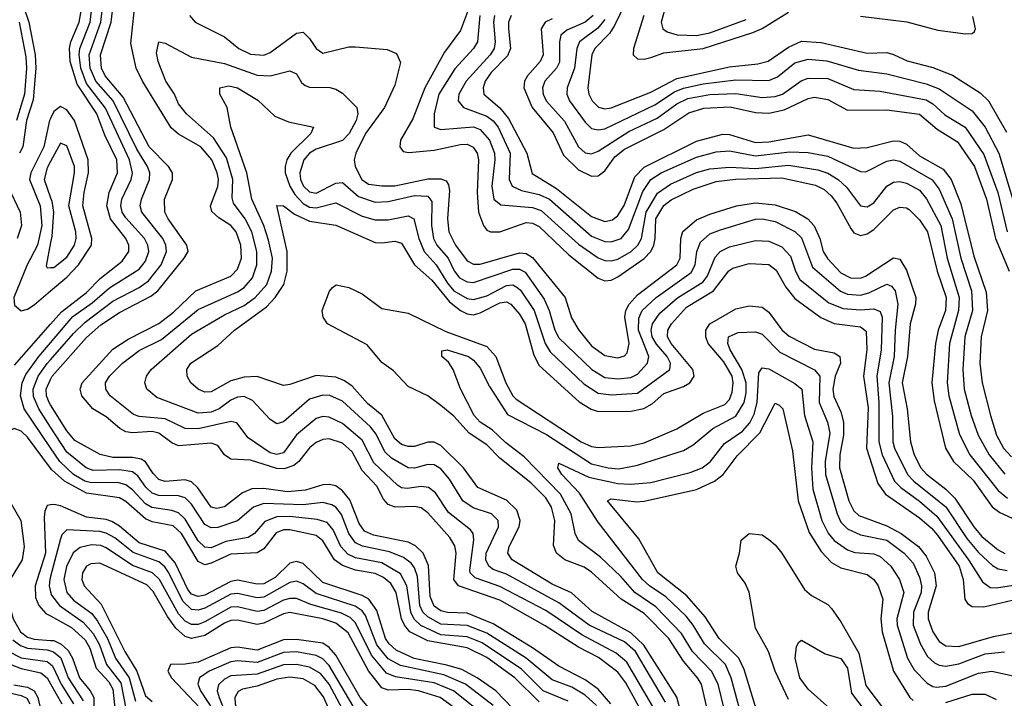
# Model space of a CAD drawing. Header units: inches. Extents: x 501365 to 657855, y 482276 to 547543.
# Tile 775 of 957: x 599906 to 602908, y 537147 to 539218. Entities that reach past the tile are written whole.
import ezdxf

# ---------------------------------------------------------------- set-up
doc = ezdxf.new("R2010")
doc.units = ezdxf.units.IN
doc.header["$MEASUREMENT"] = 0
doc.layers.add('A5593', color=7, linetype='Continuous')
doc.layers.add('A6503', color=7, linetype='Continuous')

msp = doc.modelspace()

# ---------------------------------------------------------------- linework, layer by layer
at = {"layer": 'A5593', "color": 5}
for points, elevation in [([(599900.1, 539310), (599933.9, 539210), (599953.3, 539110), (599955.6, 539070), (599947.1, 538972.9), (599927.1, 538910), (599915.7, 538830), (599905.6, 538810)], 3680), ([(599904.5, 539210), (599924.3, 539104.3), (599926.4, 539070), (599920.9, 538990), (599896.4, 538910)], 3660), ([(600000, 538916.4), (599996.9, 538910), (599979.6, 538830), (599940, 538750), (599936, 538730), (599968, 538650), (599973.5, 538590), (599960.1, 538530), (599928.6, 538470), (599888.1, 538370), (599890, 538346.7), (599910, 538329.7), (599930, 538334.2), (599950, 538347.7), (600000, 538390.1)], 3720), ([(600000, 538784.6), (599990, 538765.9), (599980.8, 538730), (600000, 538673.7)], 3740), ([(599869.6, 538710), (599907.5, 538630), (599911.9, 538590), (599898.6, 538550)], 3680), ([(600000, 538538), (599986.7, 538466.7), (599990, 538460.8), (600000, 538461.4)], 3740), ([(599890, 538163.1), (600000, 538288.6)], 3680), ([(600000, 537911.5), (599919.8, 538030), (599908.3, 538070), (599913.5, 538110), (599924.8, 538135.2), (599963.8, 538190), (600000, 538232.1)], 3660), ([(600000, 537974.9), (599964, 538030), (599947.9, 538067.9), (599947, 538090), (599962.5, 538130), (599990, 538168.7), (600000, 538180.1)], 3640), ([(600000, 538042.5), (599995.3, 538050), (599987.5, 538070), (599986.2, 538090), (600000, 538120.2)], 3620), ([(600000, 537849), (599930, 537943.8), (599910, 537962.1), (599889.4, 537970.6), (599870, 537961), (599859.9, 537930), (599861.7, 537790), (599874.6, 537750), (599909.7, 537690), (599919.4, 537610), (599913.1, 537570), (599877.2, 537510), (599867.5, 537490), (599864.2, 537470), (599885.6, 537390), (599908.6, 537350), (599930, 537333.8), (599950, 537327.1), (600000, 537323.8)], 3680), ([(600000, 537737.3), (599990, 537735.7), (599982.3, 537717.7), (599980.9, 537699.1), (599984.5, 537590), (599952.9, 537490), (599954.6, 537454.6), (599963.8, 537430), (599986.1, 537406.1), (600000, 537398.4)], 3720), ([(600000, 537518.9), (599997.7, 537510), (599995.7, 537490), (600000, 537472.2)], 3740), ([(599885.4, 537325.4), (599908.7, 537308.7), (599930, 537300), (599990, 537295.3), (600000, 537292.1)], 3660), ([(599873.2, 537290), (599910, 537270.2), (599990, 537259.8), (600000, 537251.4)], 3640), ([(599879.1, 537250), (599910, 537237.7), (599970, 537224.9), (599989.5, 537209.5), (600000, 537190.9)], 3620), ([(599888.1, 537188.1), (599930, 537181.2), (599949.8, 537169.8), (599961, 537150), (599970.5, 537110)], 3580), ([(599849.9, 537169.9), (599910, 537156.1), (599927.5, 537147.5), (599936.5, 537130)], 3560)]:
    msp.add_lwpolyline(points, dxfattribs=dict(at, elevation=elevation))
at = {"layer": 'A6503', "color": 5}
for points, elevation in [([(601911.3, 539390), (601862.3, 539210), (601867, 539190), (601880.8, 539180.8), (601911.1, 539171.1), (601970, 539169.6), (602010, 539177.5), (602121.4, 539218.6)], 3840), ([(601772.9, 539310), (601719.8, 539200.2), (601704.1, 539175.9), (601659.9, 539130), (601650.3, 539110), (601638.1, 539010), (601641.2, 538990), (601651.5, 538970), (601671, 538951), (601690, 538945.7), (601710, 538948.6), (601830, 538997), (601910, 539038.7), (602070, 539074.1), (602156.5, 539083.5), (602188.7, 539091.3), (602250, 539134.1), (602290, 539152.2), (602350, 539148.5), (602490, 539115.8), (602550, 539117.1), (602570, 539111.9), (602612, 539092), (602690, 539072.1), (602750, 539048.1), (602834.4, 538994.4), (602860.4, 538970), (602914.7, 538874.7)], 3780), ([(601810.8, 537090.8), (601754.5, 537194.5), (601730, 537227), (601671.3, 537271.3), (601610, 537302.8), (601508.4, 537368.4), (601370, 537446.9), (601244.1, 537490), (601229.3, 537510), (601236.9, 537590), (601232.4, 537612.4), (601217.5, 537637.5), (601150, 537713.2), (601130, 537728.4), (601110, 537732.6), (601050.5, 537730.5), (601030, 537738.1), (601015.1, 537755.1), (600994.6, 537794.6), (600950, 537842.4), (600919.4, 537899.4), (600890, 537925.6), (600850, 537939), (600830, 537936.7), (600810, 537927.7), (600790, 537911.5), (600757.1, 537870), (600742.1, 537857.9), (600712.8, 537847.2), (600690, 537848.1), (600610, 537874.1), (600550, 537876.4), (600530.5, 537890), (600510, 537918.5), (600490, 537925.7), (600390, 537917.8), (600370, 537926.6), (600330, 537956.5), (600310, 537960.9), (600250, 537956.8), (600230, 537959.8), (600210.8, 537970.8), (600170, 538006.1), (600129.4, 538030), (600095.2, 538070), (600090.3, 538090), (600096.6, 538110), (600190, 538212.1), (600236.9, 538243.1), (600330, 538290.3), (600374.9, 538325.2), (600443.4, 538390), (600550, 538435.2), (600570, 538456.2), (600582.1, 538490), (600579.8, 538530), (600565.6, 538570), (600549.6, 538589.6), (600512.7, 538612.7), (600492.2, 538632.2), (600488.1, 538650), (600510, 538708.4), (600511.8, 538730), (600508.5, 538750), (600492.1, 538790), (600457.9, 538830), (600390, 538868.4), (600368, 538888), (600280.5, 539030), (600260.9, 539070), (600245, 539145), (600259.6, 539290)], 3580), ([(600000, 538180.1), (600070, 538260.5), (600105.4, 538294.6), (600190, 538359.3), (600270, 538400.9), (600299.1, 538420.9), (600336.9, 538470), (600353.9, 538510), (600351.7, 538530), (600342.7, 538550), (600278.4, 538630), (600273.1, 538650), (600277.1, 538670), (600301.9, 538730), (600302.6, 538750), (600295.5, 538770), (600263.1, 538823.1), (600190.9, 538970), (600137.7, 539030), (600120.6, 539070), (600117.3, 539110), (600152.9, 539210), (600160.2, 539270)], 3640), ([(600000, 538232.1), (600068.4, 538311.6), (600126.4, 538353.6), (600180, 538400), (600270, 538456.5), (600290, 538480.9), (600299.4, 538510), (600296.3, 538530), (600286.9, 538550), (600230, 538612.7), (600218.5, 538630), (600214.1, 538650), (600217.2, 538670), (600245.6, 538730), (600250.2, 538749.8), (600241.1, 538790), (600167.6, 538947.6), (600110, 539022.6), (600092.3, 539070), (600087.5, 539110), (600089.7, 539130), (600120.6, 539210), (600127.9, 539270)], 3660), ([(600000, 538120.2), (600004.5, 538130), (600110, 538247.6), (600153, 538287), (600210, 538323.9), (600306.2, 538373.8), (600326.9, 538390), (600407.9, 538490), (600419.2, 538510), (600415.4, 538530), (600358.2, 538610), (600348.9, 538630), (600347.4, 538670), (600371.7, 538730), (600371.8, 538750), (600359.3, 538770), (600300.6, 538830), (600221.6, 538981.6), (600166.4, 539046.4), (600155.2, 539070), (600152.8, 539110), (600184.7, 539210), (600191.5, 539270)], 3620), ([(600000, 538288.6), (600033.3, 538326.7), (600110, 538385.4), (600151.7, 538428.3), (600218.8, 538481.2), (600238.5, 538510), (600238.3, 538530), (600229.7, 538550), (600183.3, 538610), (600171.2, 538650), (600178.6, 538690), (600204, 538750), (600202, 538790), (600165.7, 538865.7), (600141.1, 538930), (600080.8, 539020.9), (600059.7, 539090), (600058.1, 539130), (600062.2, 539150), (600086.9, 539210), (600094.2, 539250)], 3680), ([(601274.3, 539250), (601250, 539185.2), (601201.6, 539118.4), (601140.9, 539010), (601104.7, 538915.3), (601066.9, 538850), (601064.8, 538830), (601075.7, 538815.7), (601092.5, 538812.4), (601170, 538819.1), (601250, 538837.2), (601270, 538838.1), (601288.8, 538828.8), (601300.5, 538810), (601305.4, 538790), (601300.7, 538690), (601304.9, 538630), (601319.9, 538590), (601330, 538575.5), (601341.2, 538570), (601370, 538570.7), (601450, 538598.5), (601470, 538597.2), (601490, 538587), (601580.4, 538500.4), (601670, 538429.2), (601690, 538420.8), (601710, 538423.1), (601730, 538433), (601810, 538489.1), (601830, 538510), (601839.7, 538530), (601843.2, 538550), (601845.4, 538610), (601870, 538650.9), (601892.3, 538667.7), (601959.8, 538700.2), (602030, 538724.2), (602089.1, 538730.9), (602230, 538735.1), (602332.4, 538712.4), (602359.1, 538699.1), (602380.7, 538680.7), (602398, 538658), (602440.1, 538580.1), (602450, 538567.2), (602470, 538559.3), (602490, 538564), (602510, 538577.1), (602570, 538637.8), (602590, 538646.1), (602610, 538643.7), (602618.2, 538638.2), (602650, 538606.8), (602674.2, 538570), (602704, 538450), (602730.8, 538370), (602728.6, 538330), (602707.1, 538270), (602698.5, 538230), (602687.8, 538110), (602694.6, 538054.5), (602729.5, 537910), (602753.9, 537870), (602812.9, 537812.9), (602871.3, 537731.3), (602894.5, 537714.5), (602970, 537679.4)], 3620), ([(600423.4, 539230), (600440.9, 539210), (600530, 539165.7), (600574.5, 539130), (600610, 539112.3), (600650, 539109.7), (600670, 539117.1), (600750, 539176.8), (600770, 539179.8), (600790, 539160.8), (600810, 539129.5), (600830, 539115.1), (600910, 539135.1), (600930, 539135.4), (601026.6, 539126.6), (601054.5, 539114.5), (601067.6, 539087.6), (601050, 539017.8), (601018.2, 538950), (600960.7, 538870), (600930.9, 538810), (600926.1, 538790), (600929.3, 538770), (600948.9, 538730), (600970, 538715.5), (601010.4, 538710.4), (601050, 538711.1), (601150, 538731.8), (601190, 538732.3), (601206, 538726), (601213.9, 538713.9), (601216.4, 538696.4), (601210.3, 538610), (601214.4, 538570), (601234.5, 538530), (601270, 538482.3), (601290, 538471.7), (601310, 538471.4), (601430, 538506.8), (601450, 538504.8), (601470, 538491.8), (601568.9, 538370), (601588.2, 538308.2), (601610.5, 538270), (601650, 538222.9), (601690, 538192.6), (601730, 538186.2), (601750, 538191.8), (601758.3, 538201.7), (601764.2, 538230), (601751.4, 538310), (601754.2, 538330), (601764.1, 538350), (601790, 538378.1), (601909.9, 538470), (601920.1, 538490), (601922.2, 538550), (601928.5, 538571.5), (601970, 538606.6), (602010, 538624.3), (602091.9, 538650), (602150, 538658.5), (602210, 538652.4), (602272, 538632), (602309.7, 538609.7), (602328.8, 538588.7), (602346.2, 538550), (602356.5, 538510), (602368.8, 538488.8), (602410, 538445.8), (602439.6, 538430), (602470, 538429.5), (602484.9, 538435.1), (602570, 538490.8), (602590, 538487.2), (602610, 538453.5), (602638.1, 538370), (602637.7, 538350), (602620.8, 538290), (602613, 538190), (602597.4, 538110), (602612.4, 538030), (602621.9, 537930), (602633.7, 537890), (602654.2, 537850), (602670.7, 537830.7), (602730, 537784.9), (602757.6, 537757.6), (602815.3, 537670), (602840.3, 537640.3), (602890, 537599.9), (602910, 537589.3)], 3580), ([(601308.7, 539230), (601301.6, 539150), (601289.7, 539130), (601232.5, 539067.5), (601183.7, 538990), (601170.1, 538930.1), (601169.5, 538890), (601190, 538882.9), (601290, 538890.3), (601310, 538882.6), (601338.5, 538850), (601353.4, 538810), (601355, 538790), (601345.2, 538710), (601352.1, 538670), (601373.3, 538653.3), (601470, 538645), (601496, 538636), (601610, 538533.1), (601670, 538490.6), (601690, 538482.8), (601710, 538481.5), (601730, 538487), (601770.6, 538510), (601790.7, 538529.3), (601801.9, 538550), (601816.3, 538630), (601851.2, 538688.8), (601890, 538716), (601970, 538751.2), (602010, 538762.9), (602070, 538767.4), (602150, 538764.1), (602250, 538774.3), (602339.8, 538759.8), (602370, 538749.8), (602401.9, 538730), (602426.9, 538706.9), (602470, 538650.1), (602490, 538646.4), (602510, 538659.1), (602550, 538710), (602570, 538722.4), (602590, 538724), (602610, 538719.2), (602650, 538697.2), (602671.3, 538671.3), (602714.5, 538590), (602734.5, 538490), (602771.1, 538370), (602769, 538330), (602741.1, 538230), (602734, 538110), (602739.7, 538070), (602772.1, 537952.1), (602802.8, 537890), (602890, 537781), (602917.6, 537757.6)], 3640), ([(601353.4, 539230), (601351.1, 539210), (601355.5, 539150), (601352.4, 539130), (601340.8, 539110), (601267, 539030), (601244.6, 538990), (601243.2, 538970), (601259.2, 538950), (601330, 538923.5), (601349.4, 538909.4), (601365.4, 538890), (601401.2, 538810), (601398.1, 538730), (601407.5, 538710), (601436.4, 538696.4), (601490, 538684.7), (601521.4, 538670), (601650, 538557.7), (601690, 538540.8), (601710, 538539.6), (601739.9, 538550), (601762.7, 538577.3), (601806.2, 538693.8), (601830.4, 538729.6), (601861.6, 538750), (601970, 538797.9), (602030, 538814.2), (602070, 538817.3), (602150, 538802), (602254.4, 538814.4), (602310, 538812.8), (602370, 538800.9), (602470, 538754.5), (602486.4, 538753.6), (602550, 538785.9), (602570, 538789.7), (602590, 538786), (602688.8, 538728.8), (602710, 538700.4), (602749.4, 538610), (602775.5, 538490), (602808.8, 538390), (602810.9, 538330), (602788.3, 538250), (602782, 538150), (602786.4, 538090), (602807.7, 538010), (602829, 537950), (602862.6, 537890), (602910, 537830.8)], 3660), ([(601404.9, 539230), (601396.9, 539210), (601396.3, 539190), (601403, 539130), (601392.9, 539107.1), (601343.8, 539056.2), (601325.8, 539030), (601319.1, 539010), (601321.6, 538990), (601370, 538948.3), (601396.4, 538916.4), (601452.1, 538810), (601468.7, 538748.7), (601542.9, 538702.9), (601650, 538617.6), (601690, 538601.7), (601713.4, 538606.6), (601730, 538620.1), (601749, 538651), (601781.4, 538738.6), (601810, 538767.7), (601970, 538846.7), (602050, 538868.6), (602070, 538867), (602150, 538842.5), (602190, 538844.9), (602310, 538866.2), (602450, 538825.6), (602490, 538827.7), (602570, 538847.6), (602590, 538847.2), (602610, 538838.3), (602650, 538802.7), (602722, 538762), (602746.1, 538730), (602775.4, 538655.4), (602815.9, 538495.9), (602853.2, 538386.8), (602857.5, 538330), (602838, 538250), (602833.3, 538170), (602841.2, 538110), (602866.6, 538010), (602884.7, 537950), (602906.1, 537910), (602930, 537884.1)], 3680), ([(601530, 539220.2), (601507.9, 539210), (601495.7, 539190), (601502.2, 539110), (601493.3, 539090), (601454.1, 539045.9), (601445.1, 539030), (601443.4, 539010), (601469.1, 538950), (601532.8, 538872.8), (601564.2, 538804.2), (601610, 538759.3), (601650, 538740.5), (601670, 538741.6), (601690, 538756.8), (601720.5, 538799.5), (601750, 538822.6), (601870, 538882.8), (601946.1, 538933.9), (601992.1, 538948), (602072.3, 538952.3), (602150, 538934.2), (602190, 538932.5), (602237.4, 538942.6), (602310, 538977.4), (602330, 538981.1), (602370, 538974), (602430, 538941.9), (602550, 538943), (602649.8, 538929.8), (602703.8, 538883.8), (602765.2, 538845.2), (602817.9, 538770), (602853.7, 538670), (602881.4, 538550), (602923.4, 538450)], 3720), ([(601654.3, 539230), (601630, 539210), (601574.6, 539185.4), (601555.7, 539170), (601551.5, 539150), (601551.6, 539088.4), (601543.3, 539070), (601506.8, 539030), (601500.4, 539010), (601502.4, 538990), (601511.8, 538970), (601567.7, 538907.7), (601610, 538830.1), (601630, 538811.9), (601650, 538808.2), (601670, 538816.5), (601763.4, 538876.6), (601850, 538916.8), (601910, 538961), (601943, 538977), (602010, 538989.5), (602090, 538992.8), (602170, 538980.4), (602210, 538982.9), (602231.9, 538990), (602288.6, 539031.4), (602310, 539039), (602370, 539037.9), (602450, 539004.2), (602530, 538999.4), (602670, 538973.4), (602690, 538961.3), (602727.3, 538927.3), (602789.5, 538889.5), (602846, 538806), (602889, 538690), (602916.8, 538570)], 3740), ([(601690, 539218), (601668.7, 539191.4), (601613.1, 539150), (601604.6, 539130), (601597.6, 539070), (601574.9, 539010), (601574.1, 538990), (601582.4, 538970), (601630, 538904.9), (601650, 538886.2), (601670, 538881.4), (601690, 538885), (601842.5, 538957.5), (601902.6, 538997.4), (601930, 539009.2), (601990, 539021.9), (602090, 539034.5), (602190, 539031.8), (602216.3, 539043.7), (602270, 539085.9), (602310, 539097.5), (602367.6, 539092.4), (602463.4, 539063.4), (602550, 539052.6), (602670, 539022.4), (602710, 539006.5), (602810, 538939.9), (602849.8, 538890), (602891.7, 538810), (602964.1, 538570)], 3760), ([(601809.4, 539230), (601777.5, 539130), (601777, 539110), (601790, 539097.9), (601810, 539096.8), (601830, 539102.6), (601870, 539116.8), (601990, 539130.3), (602141.5, 539178.5), (602170, 539190.6), (602250, 539241)], 3820), ([(602470, 539228.1), (602611, 539211), (602705.3, 539185.3), (602790, 539174.7), (602810, 539175.5), (602817.9, 539182.1), (602821, 539190), (602812.3, 539227.7)], 3820), ([(601843.7, 537110), (601757.4, 537257.4), (601724.9, 537284.9), (601620.4, 537340.4), (601510, 537414.8), (601370, 537487.8), (601294.4, 537514.4), (601279.4, 537530), (601278.4, 537538.4), (601290.5, 537630.5), (601288.3, 537650), (601280.9, 537660.9), (601213.6, 537713.6), (601173.8, 537773.8), (601152.5, 537790), (601130, 537793.8), (601087.2, 537787.2), (601070, 537789.3), (601057.7, 537797.7), (600985.6, 537865.6), (600950, 537935.2), (600890, 537985.6), (600850, 538005.2), (600830, 538006.8), (600810, 538000.7), (600750, 537951.5), (600710, 537896.5), (600690, 537891.1), (600670, 537896.5), (600602.1, 537942.1), (600567.9, 537987.9), (600550, 537991.2), (600450, 537969.1), (600410.4, 537970.4), (600350, 538000.3), (600270, 538007), (600253.3, 538013.3), (600181.8, 538070), (600168.2, 538090), (600167.2, 538110), (600180.1, 538130), (600219.5, 538170), (600270, 538208.1), (600338, 538242), (600450, 538333.3), (600570, 538387.1), (600590, 538400.4), (600616.1, 538430), (600629.5, 538470), (600629.5, 538510), (600614, 538570), (600593.2, 538610), (600557.7, 538657.7), (600554.3, 538674.3), (600555.7, 538730), (600536.3, 538796.3), (600496.8, 538856.8), (600414.2, 538930), (600390, 538960.7), (600378, 538990), (600351.4, 539030), (600328, 539090), (600323.2, 539116.8), (600330, 539150.4), (600350, 539145.8), (600430, 539103.8), (600530, 539084), (600630, 539048.1), (600670, 539046.5), (600730, 539061.9), (600750, 539052.1), (600765.6, 539025.6), (600776.6, 539016.6), (600790, 539012.1), (600851.3, 539011.3), (600870, 539006), (600890, 538993.4), (600933.7, 538950), (600936.6, 538930), (600931.7, 538910), (600910.1, 538870), (600890, 538849), (600810, 538822.7), (600789.5, 538810), (600772.1, 538790), (600759.7, 538750), (600762.2, 538730), (600771, 538710), (600790, 538692.1), (600810, 538688.2), (600870, 538719.2), (600890, 538720.6), (600938.6, 538678.6), (600990, 538660.9), (601030, 538663.1), (601110, 538681.1), (601150, 538679.1), (601162.7, 538662.7), (601162.1, 538590), (601168.2, 538550), (601178.1, 538530), (601212.5, 538490), (601231.1, 538451.1), (601247.2, 538430), (601270, 538418), (601290, 538416.2), (601410, 538456.6), (601430, 538456.4), (601446.9, 538446.9), (601505.3, 538365.3), (601520.7, 538330), (601537.7, 538270), (601550, 538247.3), (601650.1, 538150), (601690, 538125.6), (601730, 538121.6), (601770, 538125.5), (601790, 538136.5), (601820.7, 538170), (601824.2, 538190), (601793.1, 538270), (601793.5, 538306.5), (601804.3, 538330), (601846.8, 538370), (601953.5, 538446.5), (601965.8, 538470), (601970.8, 538510), (601981.6, 538538.4), (602010, 538563.9), (602043, 538577), (602150, 538608.9), (602170, 538609.8), (602210, 538601.8), (602270, 538571.4), (602290, 538552.4), (602323.1, 538463.1), (602408.9, 538388.9), (602430, 538380.6), (602470, 538377.4), (602495.7, 538384.3), (602550, 538410.8), (602564.6, 538404.6), (602575.2, 538390), (602584, 538350), (602575.1, 538270), (602572.5, 538190), (602556.6, 538110), (602567.3, 538007.3), (602568.2, 537930), (602573.7, 537910), (602613.4, 537830), (602632, 537810), (602730, 537731.8), (602794.3, 537634.3), (602830, 537592.2), (602872.7, 537552.7), (602890, 537542.2), (602916.6, 537536.6)], 3560), ([(601874.9, 537134.9), (601783.7, 537290), (601750, 537319.9), (601642.2, 537370), (601550, 537438.7), (601390, 537526.2), (601350, 537540.5), (601336.2, 537550), (601327.4, 537570), (601328, 537590), (601366.1, 537670), (601364.6, 537690), (601344.9, 537710), (601288.7, 537728.7), (601256.7, 537750), (601216.1, 537816.1), (601190, 537847.6), (601170, 537859.7), (601150, 537860.3), (601110, 537849.3), (601090, 537850.3), (601040.1, 537880.1), (601018.9, 537898.9), (600993.3, 537953.3), (600975.7, 537975.7), (600890, 538054.1), (600851.2, 538071.2), (600830, 538072.1), (600790, 538059.4), (600710, 537990.4), (600690, 537984.6), (600670, 537998.1), (600616.2, 538056.2), (600590, 538067.8), (600570, 538066.1), (600550, 538056.5), (600514.3, 538030), (600490, 538019.7), (600450, 538016.9), (600324.5, 538064.5), (600293.8, 538090), (600287.5, 538110), (600292.1, 538130), (600307.2, 538150), (600430, 538258.4), (600530, 538317.5), (600590, 538345.7), (600624.4, 538370), (600659.4, 538410), (600673.8, 538450), (600676.4, 538490), (600664.9, 538544.9), (600650, 538590), (600613.3, 538670), (600599, 538750), (600549.9, 538890), (600538.5, 538950), (600516, 538990), (600516.3, 539010), (600544, 539016), (600570, 539010.1), (600632.2, 538972.2), (600683.5, 538923.5), (600725.9, 538905.9), (600801.6, 538890), (600793.5, 538870), (600732.6, 538810), (600720.4, 538790), (600715.6, 538770), (600715.5, 538750), (600729.9, 538709.9), (600744.8, 538684.8), (600770, 538656.6), (600790, 538645.4), (600810, 538643.6), (600870, 538658.5), (600950, 538618.7), (600990, 538607.3), (601030, 538607.2), (601090, 538619.5), (601108.1, 538610), (601122.6, 538550), (601139.8, 538510), (601175.6, 538470), (601210, 538413.9), (601230, 538390.8), (601270, 538367.5), (601290, 538363.8), (601330, 538375.5), (601390, 538406.6), (601410, 538408.4), (601421.8, 538401.8), (601432.6, 538392.6), (601475, 538330), (601508.1, 538230), (601523.8, 538203.8), (601626.3, 538106.3), (601670, 538078.1), (601710, 538073.1), (601790, 538078.3), (601888.6, 538150), (601890.2, 538170), (601880.1, 538190), (601847.5, 538227.5), (601834.9, 538250), (601831.1, 538270), (601835.3, 538290), (601857.8, 538322.2), (601911.3, 538368.7), (601990, 538418.2), (602003.6, 538436.4), (602026.7, 538493.3), (602042.4, 538510), (602070, 538524.3), (602150, 538543.9), (602190, 538541.7), (602230, 538524.9), (602256.3, 538496.3), (602271.4, 538450), (602285, 538424.9), (602373.3, 538353.3), (602416.9, 538336.9), (602470, 538332), (602510, 538335.2), (602530, 538326.9), (602536.1, 538310), (602532.4, 538210), (602520, 538130), (602525.4, 538050), (602525.3, 537930), (602535.5, 537890), (602573.1, 537810), (602592.4, 537790), (602650, 537749), (602702.7, 537702.7), (602798.8, 537570), (602842, 537502), (602865.4, 537485.4), (602883.7, 537483.7), (602990, 537500)], 3540), ([(600000, 538390.1), (600050, 538432.5), (600085.6, 538470), (600124.6, 538530), (600126.1, 538550), (600098.8, 538650), (600102.3, 538690), (600116.1, 538750), (600115.2, 538790), (600073.3, 538910), (600050, 538942.7), (600030, 538952.6), (600010, 538937.2), (600000, 538916.4)], 3720), ([(600000, 538461.4), (600010, 538461.9), (600050, 538493.4), (600073.3, 538530), (600077.8, 538550), (600076.7, 538570), (600056.2, 538650), (600073.5, 538750), (600073.2, 538770), (600050, 538833.2), (600030, 538840.7), (600000, 538784.6)], 3740), ([(600000, 538673.7), (600003.5, 538663.5), (600009.4, 538630), (600003.5, 538556.5), (600000, 538538)], 3740), ([(601963.2, 536950), (601910, 537150.8), (601809.1, 537309.1), (601770, 537346.7), (601652, 537412), (601588.9, 537468.9), (601530, 537495.1), (601407.2, 537570), (601394.7, 537590), (601398.1, 537610), (601429.4, 537670), (601431.9, 537690), (601421.4, 537721.4), (601390, 537751.4), (601302.6, 537790), (601259.7, 537850), (601190, 537918.9), (601170, 537928.2), (601150, 537928.5), (601110, 537915.4), (601090, 537915.3), (601070, 537921.9), (601050, 537939), (601010, 538011.5), (600967, 538047), (600919.9, 538099.9), (600896.2, 538116.2), (600870, 538126.7), (600810, 538132.2), (600730, 538104.5), (600710, 538101.7), (600630, 538128.5), (600590, 538127.4), (600550, 538115.5), (600490, 538082.5), (600470, 538081.3), (600450.3, 538090.3), (600427.9, 538110), (600416.5, 538130), (600415.2, 538150), (600428.2, 538170), (600510, 538223.6), (600561.2, 538270), (600658.1, 538341.9), (600685.4, 538370), (600711, 538410), (600721.1, 538450), (600721.1, 538510), (600690, 538650.5), (600710, 538649.3), (600744.3, 538624.3), (600790, 538602.9), (600870, 538590.4), (600990, 538538.3), (601010, 538536.6), (601050, 538542.4), (601070, 538536.1), (601109.9, 538469.9), (601162.5, 538422.5), (601216.5, 538356.5), (601250, 538330), (601270, 538320.2), (601290, 538317.6), (601310, 538323), (601370, 538354.2), (601390, 538356.9), (601403.3, 538350), (601430, 538318.7), (601447.2, 538290), (601474.1, 538194.1), (601490, 538162.7), (601611.6, 538051.6), (601648.9, 538028.9), (601670, 538022.5), (601770, 538023), (601808.9, 538031.1), (601834.6, 538045.4), (601870, 538076.7), (601930, 538098.4), (601949.9, 538110), (601962.6, 538130), (601958.1, 538150), (601892, 538230), (601881.1, 538250), (601881.9, 538270), (601893, 538290), (601939.5, 538340.5), (602021.2, 538390), (602068.4, 538451.6), (602080.4, 538459.6), (602130, 538473.6), (602190.5, 538470.5), (602213, 538453), (602241.9, 538401.9), (602270, 538366.5), (602348.8, 538308.8), (602390, 538290.8), (602470, 538280.2), (602487.4, 538267.4), (602489.2, 538210), (602479.4, 538130), (602493.1, 538033.1), (602488.5, 537910), (602523, 537803), (602545.9, 537770), (602650, 537698), (602686.6, 537666.6), (602704.6, 537644.6), (602770.8, 537550), (602782.7, 537510), (602788.1, 537450), (602796.2, 537436.2), (602810, 537427), (602845.7, 537425.7), (602950, 537450.9)], 3520), ([(602031.2, 536990), (601984.8, 537190), (601973.1, 537210), (601930, 537260.4), (601885, 537330), (601810, 537405.7), (601740.4, 537450), (601650, 537532.4), (601627.4, 537547.4), (601568.6, 537570), (601542.6, 537590), (601533.3, 537613.3), (601537.4, 537690), (601527.9, 537730), (601510, 537758.9), (601464.6, 537804.6), (601370, 537880.3), (601330, 537920.7), (601276.1, 537956.1), (601230, 538007.8), (601190, 538040.3), (601150, 538070.4), (601090, 538098.1), (601045.8, 538145.9), (601010, 538172.2), (600965.8, 538225.8), (600844.5, 538290), (600831.1, 538310), (600827.8, 538330), (600850.7, 538389.3), (600859.3, 538400.7), (600871, 538409), (600910, 538400.9), (600950, 538381.2), (601010, 538336.4), (601090, 538322.4), (601205.8, 538265.8), (601330, 538220.4), (601357.9, 538190), (601388.7, 538110), (601410, 538070.1), (601419.9, 538059.9), (601618.1, 537930), (601650, 537915.6), (601670, 537912.4), (601770, 537917.9), (601810, 537926.7), (601910, 537969.7), (601990, 538017.1), (602056.3, 538043.7), (602070, 538059.1), (602078.5, 538081.5), (602082, 538110), (602078, 538130), (602053.5, 538173.5), (602005.7, 538230), (601997.9, 538250), (601998.6, 538270), (602010.8, 538290), (602090, 538335.8), (602130, 538344.8), (602170, 538340.1), (602190, 538325.2), (602230, 538271.1), (602252, 538252), (602330, 538212.1), (602390, 538201.4), (602406.6, 538190), (602408.8, 538170), (602392.8, 538130), (602385.1, 538090), (602388.3, 538068.3), (602410, 538020.8), (602418.2, 537990), (602418, 537950), (602406.9, 537890), (602406, 537850), (602434.1, 537750), (602450, 537718.8), (602465.1, 537705.1), (602550, 537673.2), (602593.5, 537650), (602647.2, 537610), (602670, 537580.6), (602695.4, 537530), (602700.4, 537490), (602675.7, 537410), (602676, 537390), (602690, 537350.1), (602710, 537320.3), (602730, 537307.6), (602770, 537305.4), (602875.5, 537335.5), (602950.1, 537350.1)], 3480), ([(602084.1, 536990), (602035.6, 537190), (602015.6, 537230), (601957.2, 537290), (601924.4, 537344.4), (601846, 537426), (601781.4, 537470), (601738.9, 537518.9), (601677.5, 537577.5), (601610, 537628.1), (601599.5, 537650), (601587.3, 537710), (601554.8, 537770), (601444.3, 537884.3), (601387.6, 537927.6), (601346.7, 537966.7), (601310.4, 537990), (601292, 538010), (601250, 538091), (601227.5, 538150), (601213.2, 538173.2), (601193, 538190), (601192.7, 538207.3), (601209.4, 538210.6), (601274.6, 538190), (601290, 538178.9), (601310, 538154.6), (601338.1, 538098.1), (601393, 538013), (601511.9, 537951.9), (601650, 537862.9), (601700.3, 537850), (601732.4, 537847.6), (601790, 537858.3), (601930, 537903.6), (601959.1, 537920.9), (602019.1, 537970), (602090, 538007.9), (602114.9, 538050), (602121, 538079), (602120.7, 538110), (602108.2, 538150), (602072.4, 538210), (602065, 538230), (602067.3, 538250), (602097.1, 538262.9), (602150, 538265.1), (602170, 538257.8), (602223.7, 538203.7), (602329.8, 538149.8), (602346, 538130), (602343.9, 538050), (602369.6, 537989.6), (602376, 537956), (602362.6, 537870), (602363.5, 537830), (602398.2, 537710), (602410, 537684.8), (602430, 537664), (602470, 537646.2), (602550, 537629.5), (602603.2, 537590), (602630, 537559.9), (602650, 537517.1), (602656.3, 537490), (602654.6, 537470), (602631.4, 537410), (602630.8, 537370), (602652.4, 537312.4), (602674.5, 537274.5), (602695.4, 537255.4), (602710, 537247.9), (602730, 537245.1), (602770, 537252.2), (602850, 537282.9), (602908.6, 537288.6)], 3460), ([(602113.1, 537070), (602075.9, 537210), (602057.8, 537250), (601993.7, 537313.8), (601960, 537370), (601937.8, 537397.8), (601876.5, 537456.5), (601826.3, 537490), (601804.7, 537510), (601670, 537684.1), (601613, 537773), (601559.4, 537830), (601546.6, 537850), (601550, 537864.4), (601641.8, 537821.8), (601730, 537803), (601770, 537800.6), (601830, 537805.9), (601950, 537836.4), (601986.9, 537850), (602011.6, 537868.4), (602055.2, 537924.8), (602110, 537962.5), (602132.4, 537987.7), (602145.5, 538014.5), (602154.9, 538050), (602160.1, 538139.8), (602170, 538155.8), (602190, 538152.9), (602270, 538107.6), (602290.8, 538090), (602299.2, 538010), (602324.8, 537930), (602320.1, 537850), (602324.8, 537784.8), (602351.7, 537690), (602370.8, 537650.8), (602390, 537628.3), (602430, 537600.2), (602452.4, 537592.4), (602510, 537587.9), (602530, 537579.9), (602562.2, 537550), (602589, 537510), (602601.7, 537470), (602580.7, 537390), (602581.5, 537370), (602612.7, 537270), (602633.9, 537233.9), (602673.4, 537193.4), (602690, 537183.1), (602701.5, 537181.5), (602730, 537184.3), (602830, 537223.7), (602870, 537229.7), (602935.7, 537215.7)], 3440), ([(601709, 537130), (601670, 537175.2), (601630, 537203.7), (601550, 537245), (601470, 537300.7), (601350, 537374.5), (601270, 537406.6), (601210, 537408.7), (601190, 537414), (601170, 537427.8), (601157.6, 537457.6), (601152.6, 537552.6), (601136, 537590), (601112.5, 537612.5), (601090, 537623.6), (600984.9, 537644.9), (600957.5, 537657.5), (600940.7, 537680.7), (600912.4, 537752.4), (600890, 537780.1), (600870, 537795.4), (600850, 537799.9), (600830, 537798.2), (600777.8, 537782.2), (600722.5, 537777.5), (600650, 537786.8), (600614, 537786), (600585.8, 537774.2), (600530, 537731.6), (600506.1, 537726.1), (600490, 537730.3), (600449.6, 537789.6), (600430, 537807.6), (600410, 537813.6), (600350, 537808.8), (600330, 537814.4), (600312.6, 537832.6), (600290, 537868.8), (600276.8, 537876.8), (600250, 537881.7), (600190, 537882.1), (600151, 537891), (600073.8, 537933.8), (600050, 537962.9), (600000, 538042.5)], 3620), ([(602161.8, 537081.8), (602115, 537235), (602098.7, 537270), (602038.4, 537330), (601995.9, 537395.9), (601940.1, 537460.1), (601851.4, 537530), (601793.7, 537633.7), (601698.8, 537750), (601710, 537756.2), (601786.9, 537746.9), (601810, 537749), (601970, 537784.5), (602024.9, 537810), (602051.2, 537830), (602093.5, 537886.5), (602162.8, 537957.2), (602210, 538047.2), (602222, 538042), (602233.1, 538030), (602262.7, 537902.7), (602280.1, 537750), (602313.1, 537653.1), (602350, 537595), (602381.3, 537561.3), (602410, 537545.2), (602490, 537525), (602510, 537510.1), (602523.8, 537490), (602537.5, 537450), (602531.5, 537390), (602536.4, 537350), (602570.6, 537230), (602620.1, 537150), (602630, 537139.9)], 3420), ([(601664.7, 537124.7), (601630, 537156.6), (601590, 537180.6), (601530, 537203), (601450, 537270), (601330, 537346.1), (601270, 537369.4), (601190, 537373.4), (601150, 537395.6), (601135.6, 537410), (601126.1, 537430), (601118.6, 537518.6), (601110, 537545.3), (601099.4, 537559.4), (601076.3, 537576.3), (601033.6, 537593.6), (600951, 537611), (600930, 537621.8), (600910, 537649.5), (600887.7, 537707.7), (600870.1, 537730.1), (600857.6, 537737.6), (600830, 537744.2), (600770, 537737.5), (600650, 537741.3), (600619, 537730), (600570, 537688.6), (600510, 537667.9), (600490, 537666.9), (600470, 537677.9), (600430, 537739.4), (600410, 537759), (600390, 537765.3), (600330, 537766), (600310, 537773.4), (600291, 537791), (600265.8, 537825.8), (600250, 537837.8), (600210, 537844.1), (600130, 537842), (600108.3, 537850), (600050, 537898.2), (600000, 537974.9)], 3640), ([(601578.3, 537138.3), (601502.2, 537170), (601435.9, 537236), (601316.6, 537316.6), (601270, 537334.6), (601190, 537341), (601128.9, 537368.9), (601108.4, 537388.4), (601098.4, 537410), (601086.2, 537490), (601067.2, 537527.2), (601010, 537560.7), (600930, 537575.9), (600906.7, 537586.8), (600885, 537610), (600861.5, 537661.5), (600843.1, 537683.1), (600812.9, 537692.9), (600730, 537701.6), (600690, 537700.5), (600653, 537687), (600621.5, 537650), (600602.7, 537637.3), (600534.6, 537625.4), (600490, 537606.7), (600470, 537608.3), (600450, 537627.9), (600410, 537693.9), (600390, 537713), (600370, 537720.5), (600309, 537729), (600290, 537740), (600250, 537783.4), (600230, 537798.5), (600205.1, 537805.1), (600124.7, 537804.7), (600104.8, 537810), (600070, 537830.4), (600028.1, 537870), (600000, 537911.5)], 3660), ([(601490, 537136.5), (601415.4, 537210), (601330, 537271.7), (601270, 537300.9), (601150, 537322.2), (601095.2, 537350), (601078.9, 537370), (601070.1, 537390), (601054.2, 537470), (601037.4, 537497.4), (601015.3, 537515.3), (600990, 537527.5), (600930, 537537.8), (600890, 537552.4), (600866.3, 537570), (600830, 537627.7), (600810, 537643.5), (600730, 537660.8), (600710, 537661), (600687.9, 537652.1), (600650, 537603.4), (600630, 537590.5), (600550, 537587.2), (600490, 537559.2), (600470, 537554.5), (600450, 537564.9), (600399.3, 537650), (600373.5, 537673.5), (600310, 537685.2), (600290, 537694.4), (600230, 537747.5), (600210, 537758.4), (600110, 537773.4), (600042.2, 537810), (600003.8, 537843.8), (600000, 537849)], 3680), ([(601435.2, 537090), (601358, 537170), (601300.8, 537210), (601254.6, 537234.6), (601208.5, 537248.5), (601108.8, 537268.8), (601054.1, 537294.1), (601032.8, 537312.8), (601021.3, 537330), (600995, 537415), (600970.2, 537450), (600950, 537460.6), (600830, 537500.9), (600770, 537558.8), (600750, 537564.4), (600730, 537559), (600684.6, 537515.4), (600650, 537496.7), (600630, 537495), (600570, 537507.2), (600550, 537503.7), (600470, 537462), (600450, 537457.8), (600430, 537465.3), (600419.1, 537479.1), (600380.1, 537560.1), (600350, 537596.4), (600270, 537621.9), (600210, 537672.3), (600186.4, 537686.4), (600170, 537692.3), (600110, 537699.5), (600030, 537734.7), (600010, 537738.9), (600000, 537737.3)], 3720), ([(601350, 537125.5), (601265.4, 537190), (601199.1, 537219.1), (601067, 537246.9), (601030, 537267.7), (600994.6, 537310), (600960.1, 537400.1), (600950, 537413.9), (600928.7, 537428.7), (600810, 537466.7), (600770, 537496.2), (600750, 537504.6), (600730, 537500.2), (600650, 537456.1), (600630, 537453.6), (600570, 537467.3), (600550, 537464.9), (600470, 537422.6), (600450, 537416.3), (600430, 537418.5), (600403.4, 537443.4), (600360.7, 537530), (600348.4, 537548.4), (600330, 537563.9), (600251.6, 537591.6), (600196.3, 537636.3), (600170, 537651.2), (600150, 537656.2), (600050, 537661.1), (600034.4, 537645.6), (600030, 537633.3), (600000, 537518.9)], 3740), ([(602250, 537143.7), (602209.4, 537229.4), (602189.5, 537290), (602150, 537360.7), (602130.7, 537470.7), (602118.6, 537498.6), (602094.8, 537530), (602089.8, 537550), (602100.8, 537590), (602105.6, 537630), (602130, 537650.3), (602170, 537645.4), (602190, 537632), (602210, 537615.6), (602230, 537590.2), (602298.9, 537478.9), (602320.7, 537460.7), (602370, 537433.6), (602381.6, 537421.6), (602410, 537380.9), (602464.5, 537284.5), (602486.5, 537186.5), (602581.1, 537061.1)], 3380), ([(601304, 537110), (601229.2, 537170), (601170, 537194.3), (601052.2, 537212.2), (601024.1, 537224.1), (600978.4, 537278.4), (600930, 537377.8), (600913.4, 537393.4), (600886.9, 537406.9), (600793.2, 537433.2), (600750, 537451.2), (600730, 537451.8), (600710, 537446.1), (600650, 537414.9), (600630, 537412.2), (600570, 537426.7), (600550, 537424.9), (600470, 537380.7), (600450, 537372.4), (600430, 537372.3), (600410, 537382.7), (600390, 537404.5), (600332.1, 537510), (600310.4, 537530.4), (600250, 537552), (600170, 537606.5), (600153, 537613), (600124.8, 537615.2), (600090, 537607.2), (600069, 537591), (600048.9, 537548.9), (600040.5, 537510), (600049.8, 537470), (600070, 537446.5), (600125.9, 537405.9), (600142.7, 537382.7), (600173.7, 537330), (600198.2, 537270), (600239.5, 537210), (600258.7, 537138.7)], 3760), ([(601242.7, 537110), (601187.6, 537150), (601122.4, 537170), (601090, 537173.8), (601030, 537172), (601010, 537179.3), (600970, 537230.9), (600907.3, 537347.3), (600870, 537376.8), (600830, 537389.8), (600730, 537408.9), (600710, 537405.1), (600650, 537376.2), (600630, 537372.8), (600570, 537385.9), (600550, 537384), (600530, 537376.4), (600470, 537339.1), (600430, 537330), (600410, 537336), (600381.6, 537361.6), (600356.3, 537396.3), (600312.7, 537472.7), (600293.2, 537493.2), (600150, 537559.9), (600123.1, 537556.9), (600110, 537549.9), (600097.7, 537530), (600095.3, 537510), (600102.9, 537490), (600154.6, 537434.6), (600226.1, 537290), (600263, 537230), (600290, 537155), (600310, 537137)], 3780), ([(600000, 537472.2), (600002.4, 537462.3), (600026.9, 537430), (600099.8, 537379.8), (600130, 537344.6), (600149, 537310), (600170.7, 537250.7), (600214.5, 537194.5), (600230.5, 537110.5)], 3740), ([(600000, 537398.4), (600063.4, 537363.4), (600105.6, 537325.6), (600119.6, 537299.6), (600139, 537239), (600177.3, 537197.3), (600190, 537175.1), (600198.1, 537098.1)], 3720), ([(600000, 537323.8), (600010, 537323.1), (600032.4, 537312.4), (600053.4, 537293.4), (600066.9, 537270), (600087.9, 537210), (600121.3, 537170), (600132.3, 537150), (600132.9, 537072.9)], 3680), ([(600970, 537118.9), (600943.8, 537150), (600870, 537279.2), (600850, 537302.5), (600830, 537315), (600750, 537326.6), (600710, 537325.2), (600630, 537293.7), (600570, 537303.2), (600550, 537300.6), (600450, 537257.8), (600410.9, 537250.9), (600366, 537250), (600357.6, 537230), (600368.7, 537210), (600456.5, 537116.5)], 3820), ([(602376.4, 537116.4), (602310, 537174.7), (602284.9, 537210), (602270.7, 537269.3), (602274.5, 537305.5), (602281.7, 537318.3), (602290, 537324.9), (602362.5, 537282.6), (602410, 537268.7), (602430, 537239.5), (602442.8, 537162.8), (602528.6, 537048.6)], 3360), ([(600000, 537292.1), (600009.2, 537289.2), (600030.9, 537270.9), (600053.7, 537210), (600099.2, 537139.2)], 3660), ([(600923, 537123), (600850, 537247.4), (600830, 537267.3), (600810, 537278), (600750, 537288.8), (600710, 537286.8), (600630, 537256.6), (600570, 537261.5), (600550, 537258.5), (600484, 537230), (600454.6, 537210), (600449.1, 537190), (600457.2, 537170), (600502.1, 537102.1)], 3840), ([(600000, 537251.4), (600006.2, 537246.2), (600032.8, 537190), (600070.2, 537130)], 3640), ([(600913.5, 537070), (600850, 537190.2), (600823.1, 537223.1), (600790, 537242.5), (600750, 537250.5), (600710, 537249.2), (600630, 537220.9), (600550, 537215.6), (600530, 537205.7), (600512.1, 537187.9), (600508.5, 537170), (600513.7, 537150), (600553.9, 537050)], 3860), ([(600000, 537190.9), (600034.5, 537130)], 3620), ([(602730, 537134.1), (602810, 537159.3), (602850, 537159.5), (602883.6, 537143.5)], 3420)]:
    msp.add_lwpolyline(points, dxfattribs=dict(at, elevation=elevation))
at = {"layer": 'A6503', "color": 5, "elevation": 3880}
msp.add_lwpolyline([(600730, 537212), (600690, 537205.1), (600630, 537184), (600585.5, 537174.5), (600572, 537168), (600561.7, 537150), (600562.5, 537130), (600584.2, 537050), (600593.2, 536953.2), (600603.5, 536910), (600610, 536898.4), (600623.2, 536890), (600650, 536889), (600710, 536912.2), (600750, 536935.7), (600833, 537010), (600862.3, 537050), (600859.3, 537090), (600831.9, 537151.9), (600805.7, 537185.7), (600770, 537206.2)], close=True, dxfattribs=at)

doc.saveas('drawing.dxf')
